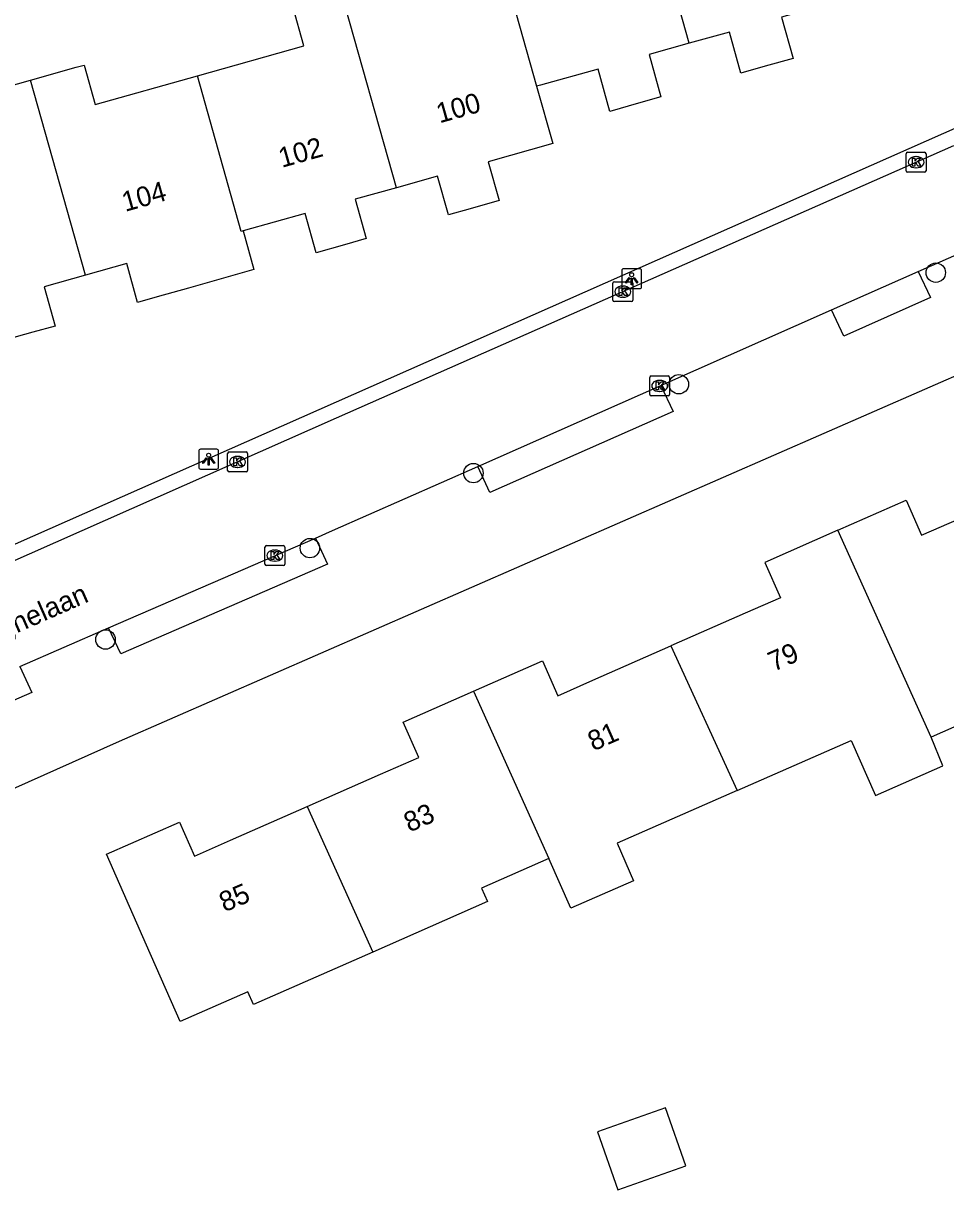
# Model space of a CAD drawing. Extents: x 158461 to 159795, y 387220 to 388672.
# Drawn here: x 159610.6 to 159657, y 387874.2 to 387932.9 of the extents above; entities that cross this region are included whole.
import ezdxf

# ---------------------------------------------------------------- set-up
doc = ezdxf.new("R2010")
doc.units = 0
for name, color, linetype in [('IMGEO_Boom', 7, 'Continuous'), ('IMGEO_Kolk', 7, 'Continuous'), ('IMGEO_Lichtpunt', 7, 'Continuous'), ('IMGEO_Openbare_ruimte_label', 7, 'Continuous'), ('IMGEO_Pand', 7, 'Continuous'), ('IMGEO_Pand_nummerreeks', 7, 'Continuous'), ('IMGEO_Rijbaan_lokaal_open', 7, 'Continuous'), ('IMGEO_Voetpad_open', 7, 'Continuous')]:
    doc.layers.add(name, color=color, linetype=linetype)

msp = doc.modelspace()

# ---------------------------------------------------------------- linework, layer by layer
at = {"layer": 'IMGEO_Boom'}
for centre in [(159656.5, 387920.322), (159643.582, 387914.711), (159633.256, 387910.242), (159625.038, 387906.472), (159614.762, 387901.876)]:
    msp.add_circle(centre, 0.489, dxfattribs=at)
at = {"layer": 'IMGEO_Kolk'}
for p, q in [((159655.007, 387925.45), (159655.007, 387926.302)), ((159655.082, 387926.376), (159655.934, 387926.376)), ((159655.495, 387926.156), (159655.52, 387926.156)), ((159656.008, 387926.302), (159656.008, 387925.45)), ((159655.934, 387925.376), (159655.082, 387925.376)), ((159655.518, 387925.596), (159655.493, 387925.596)), ((159640.267, 387918.94), (159640.267, 387919.792)), ((159640.342, 387919.866), (159641.194, 387919.866)), ((159640.755, 387919.646), (159640.78, 387919.646)), ((159641.268, 387919.792), (159641.268, 387918.94)), ((159640.778, 387919.086), (159640.753, 387919.086)), ((159641.194, 387918.866), (159640.342, 387918.866)), ((159642.119, 387914.201), (159642.119, 387915.053)), ((159642.194, 387915.127), (159643.046, 387915.127)), ((159642.607, 387914.907), (159642.632, 387914.907)), ((159643.12, 387915.053), (159643.12, 387914.201)), ((159642.63, 387914.347), (159642.605, 387914.347)), ((159643.046, 387914.127), (159642.194, 387914.127)), ((159620.974, 387911.306), (159621.826, 387911.306)), ((159620.899, 387910.38), (159620.899, 387911.232)), ((159621.387, 387911.086), (159621.412, 387911.086)), ((159621.9, 387911.232), (159621.9, 387910.38)), ((159621.826, 387910.306), (159620.974, 387910.306)), ((159621.41, 387910.526), (159621.385, 387910.526)), ((159622.849, 387906.594), (159623.701, 387906.594)), ((159622.774, 387905.668), (159622.774, 387906.52)), ((159623.262, 387906.374), (159623.287, 387906.374)), ((159623.775, 387906.52), (159623.775, 387905.668)), ((159623.701, 387905.594), (159622.849, 387905.594)), ((159623.285, 387905.814), (159623.26, 387905.814))]:
    msp.add_line(p, q, dxfattribs=at)
for points in [[(159655.007, 387925.45), (159655.007, 387926.302)], [(159655.082, 387926.376), (159655.934, 387926.376)], [(159655.328, 387926.076), (159655.451, 387926.076), (159655.451, 387925.925), (159655.581, 387926.076), (159655.745, 387926.076), (159655.599, 387925.925), (159655.752, 387925.676), (159655.6, 387925.676), (159655.515, 387925.84), (159655.451, 387925.773), (159655.451, 387925.676), (159655.328, 387925.676), (159655.328, 387926.076)], [(159656.008, 387926.302), (159656.008, 387925.45)], [(159655.934, 387925.376), (159655.082, 387925.376)], [(159640.267, 387918.94), (159640.267, 387919.792)], [(159640.342, 387919.866), (159641.194, 387919.866)], [(159640.588, 387919.566), (159640.711, 387919.566), (159640.711, 387919.415), (159640.841, 387919.566), (159641.005, 387919.566), (159640.859, 387919.415), (159641.012, 387919.166), (159640.86, 387919.166), (159640.775, 387919.33), (159640.711, 387919.263), (159640.711, 387919.166), (159640.588, 387919.166), (159640.588, 387919.566)], [(159641.268, 387919.792), (159641.268, 387918.94)], [(159641.194, 387918.866), (159640.342, 387918.866)], [(159642.119, 387914.201), (159642.119, 387915.053)], [(159642.194, 387915.127), (159643.046, 387915.127)], [(159642.44, 387914.827), (159642.563, 387914.827), (159642.563, 387914.676), (159642.693, 387914.827), (159642.857, 387914.827), (159642.711, 387914.676), (159642.864, 387914.427), (159642.712, 387914.427), (159642.627, 387914.591), (159642.563, 387914.524), (159642.563, 387914.427), (159642.44, 387914.427), (159642.44, 387914.827)], [(159643.12, 387915.053), (159643.12, 387914.201)], [(159643.046, 387914.127), (159642.194, 387914.127)], [(159620.974, 387911.306), (159621.826, 387911.306)], [(159620.899, 387910.38), (159620.899, 387911.232)], [(159621.22, 387911.006), (159621.343, 387911.006), (159621.343, 387910.855), (159621.473, 387911.006), (159621.637, 387911.006), (159621.491, 387910.855), (159621.644, 387910.606), (159621.492, 387910.606), (159621.407, 387910.77), (159621.343, 387910.703), (159621.343, 387910.606), (159621.22, 387910.606), (159621.22, 387911.006)], [(159621.9, 387911.232), (159621.9, 387910.38)], [(159621.826, 387910.306), (159620.974, 387910.306)], [(159622.849, 387906.594), (159623.701, 387906.594)], [(159622.774, 387905.668), (159622.774, 387906.52)], [(159623.095, 387906.294), (159623.218, 387906.294), (159623.218, 387906.143), (159623.348, 387906.294), (159623.512, 387906.294), (159623.366, 387906.143), (159623.519, 387905.894), (159623.367, 387905.894), (159623.282, 387906.058), (159623.218, 387905.991), (159623.218, 387905.894), (159623.095, 387905.894), (159623.095, 387906.294)], [(159623.775, 387906.52), (159623.775, 387905.668)], [(159623.701, 387905.594), (159622.849, 387905.594)]]:
    msp.add_lwpolyline(points, dxfattribs=at)
for centre, start, end in [((159655.084, 387926.3), 91.55205, 178.44795), ((159655.084, 387926.3), 91.55205, 178.44795), ((159655.932, 387926.3), 1.55205, 88.44795), ((159655.932, 387926.3), 1.55205, 88.44795), ((159655.084, 387925.452), 181.55205, 268.44795), ((159655.084, 387925.452), 181.55205, 268.44795), ((159655.932, 387925.452), 271.55205, 358.44795), ((159655.932, 387925.452), 271.55205, 358.44795), ((159640.344, 387919.79), 91.55205, 178.44795), ((159640.344, 387919.79), 91.55205, 178.44795), ((159641.192, 387919.79), 1.55205, 88.44795), ((159641.192, 387919.79), 1.55205, 88.44795), ((159640.344, 387918.942), 181.55205, 268.44795), ((159640.344, 387918.942), 181.55205, 268.44795), ((159641.192, 387918.942), 271.55205, 358.44795), ((159641.192, 387918.942), 271.55205, 358.44795), ((159642.196, 387915.051), 91.55205, 178.44795), ((159642.196, 387915.051), 91.55205, 178.44795), ((159643.044, 387915.051), 1.55205, 88.44795), ((159643.044, 387915.051), 1.55205, 88.44795), ((159642.196, 387914.203), 181.55205, 268.44795), ((159642.196, 387914.203), 181.55205, 268.44795), ((159643.044, 387914.203), 271.55205, 358.44795), ((159643.044, 387914.203), 271.55205, 358.44795), ((159620.976, 387911.23), 91.55205, 178.44795), ((159620.976, 387911.23), 91.55205, 178.44795), ((159621.824, 387911.23), 1.55205, 88.44795), ((159621.824, 387911.23), 1.55205, 88.44795), ((159620.976, 387910.382), 181.55205, 268.44795), ((159620.976, 387910.382), 181.55205, 268.44795), ((159621.824, 387910.382), 271.55205, 358.44795), ((159621.824, 387910.382), 271.55205, 358.44795), ((159622.851, 387906.518), 91.55205, 178.44795), ((159622.851, 387906.518), 91.55205, 178.44795), ((159623.699, 387906.518), 1.55205, 88.44795), ((159623.699, 387906.518), 1.55205, 88.44795), ((159622.851, 387905.67), 181.55205, 268.44795), ((159622.851, 387905.67), 181.55205, 268.44795), ((159623.699, 387905.67), 271.55205, 358.44795), ((159623.699, 387905.67), 271.55205, 358.44795)]:
    msp.add_arc(centre, 0.0765, start, end, dxfattribs=at)
for centre, major_axis, ratio, start_param, end_param in [((159655.494, 387925.876), (-0.387, 0.002), 0.722429, 4.712389, 7.853982), ((159655.519, 387925.876), (-0.39, 0.002), 0.717154, 1.570796, 4.712389), ((159640.754, 387919.366), (-0.387, 0.002), 0.722429, 4.712389, 7.853982), ((159640.779, 387919.366), (-0.39, 0.002), 0.717154, 1.570796, 4.712389), ((159642.606, 387914.627), (-0.387, 0.002), 0.722429, 4.712389, 7.853982), ((159642.631, 387914.627), (-0.39, 0.002), 0.717154, 1.570796, 4.712389), ((159621.386, 387910.806), (-0.387, 0.002), 0.722429, 4.712389, 7.853982), ((159621.411, 387910.806), (-0.39, 0.002), 0.717154, 1.570796, 4.712389), ((159623.261, 387906.094), (-0.387, 0.002), 0.722429, 4.712389, 7.853982), ((159623.286, 387906.094), (-0.39, 0.002), 0.717154, 1.570796, 4.712389)]:
    msp.add_ellipse(centre, major_axis=major_axis, ratio=ratio, start_param=start_param, end_param=end_param, dxfattribs=at)
at = {"layer": 'IMGEO_Lichtpunt'}
for p, q in [((159640.712, 387920.421), (159640.712, 387919.614)), ((159640.712, 387920.421), (159640.712, 387919.614)), ((159641.614, 387920.516), (159640.806, 387920.516)), ((159641.614, 387920.516), (159640.806, 387920.516)), ((159641.708, 387919.614), (159641.708, 387920.421)), ((159641.708, 387919.614), (159641.708, 387920.421)), ((159640.806, 387919.52), (159641.614, 387919.52)), ((159640.806, 387919.52), (159641.614, 387919.52)), ((159619.449, 387911.345), (159619.449, 387910.538)), ((159619.449, 387911.345), (159619.449, 387910.538)), ((159620.351, 387911.44), (159619.543, 387911.44)), ((159620.351, 387911.44), (159619.543, 387911.44)), ((159620.445, 387910.538), (159620.445, 387911.345)), ((159620.445, 387910.538), (159620.445, 387911.345)), ((159619.543, 387910.444), (159620.351, 387910.444)), ((159619.543, 387910.444), (159620.351, 387910.444))]:
    msp.add_line(p, q, dxfattribs=at)
for points in [[(159641.086, 387920.085), (159641.125, 387920.057), (159640.937, 387919.795), (159640.899, 387919.822), (159641.086, 387920.085)], [(159641.298, 387920.057), (159641.336, 387920.084), (159641.523, 387919.822), (159641.484, 387919.794), (159641.298, 387920.057)], [(159641.188, 387920.037), (159641.235, 387920.037), (159641.235, 387919.715), (159641.188, 387919.715), (159641.188, 387920.037)], [(159619.823, 387911.009), (159619.862, 387910.981), (159619.674, 387910.719), (159619.636, 387910.746), (159619.823, 387911.009)], [(159619.925, 387910.961), (159619.972, 387910.961), (159619.972, 387910.639), (159619.925, 387910.639), (159619.925, 387910.961)], [(159620.035, 387910.981), (159620.073, 387911.008), (159620.26, 387910.746), (159620.221, 387910.718), (159620.035, 387910.981)]]:
    msp.add_lwpolyline(points, dxfattribs=at)
for centre in [(159641.211, 387920.219), (159619.948, 387911.143)]:
    msp.add_circle(centre, 0.0994, dxfattribs=at)
for centre, start, end in [((159640.806, 387920.421), 90, 180), ((159640.806, 387920.421), 90, 180), ((159641.614, 387920.421), 0, 90), ((159641.614, 387920.421), 0, 90), ((159640.806, 387919.614), 180, 270), ((159640.806, 387919.614), 180, 270), ((159641.614, 387919.614), 270, 0), ((159641.614, 387919.614), 270, 360), ((159619.543, 387911.345), 90, 180), ((159619.543, 387911.345), 90, 180), ((159620.351, 387911.345), 0, 90), ((159620.351, 387911.345), 0, 90), ((159619.543, 387910.538), 180, 270), ((159619.543, 387910.538), 180, 270), ((159620.351, 387910.538), 270, 0), ((159620.351, 387910.538), 270, 360)]:
    msp.add_arc(centre, 0.0946, start, end, dxfattribs=at)
at = {"layer": 'IMGEO_Pand'}
for points in [[(159644.105, 387931.854), (159641.313, 387941.777)], [(159619.383, 387930.221), (159624.732, 387931.727), (159624.176, 387933.703), (159626.621, 387934.391)], [(159629.382, 387924.594), (159626.621, 387934.391)], [(159635.051, 387934.591), (159636.432, 387929.693)], [(159651.932, 387934.068), (159648.75, 387933.172), (159649.334, 387931.098), (159647.926, 387930.702), (159646.707, 387930.359), (159646.126, 387932.423), (159644.105, 387931.854)], [(159644.105, 387931.854), (159642.087, 387931.286), (159642.686, 387929.156), (159641.552, 387928.837), (159640.121, 387928.434), (159639.522, 387930.563), (159636.627, 387929.748), (159636.432, 387929.693)], [(159610.99, 387930.001), (159613.294, 387930.65), (159613.685, 387930.76), (159614.244, 387928.775), (159619.383, 387930.221)], [(159621.678, 387922.421), (159621.588, 387922.396), (159619.383, 387930.221)], [(159613.752, 387920.198), (159611.676, 387919.614), (159612.232, 387917.639), (159611.104, 387917.322), (159609.735, 387916.937), (159604.791, 387915.544), (159603.967, 387918.471), (159605.482, 387918.897), (159603.538, 387925.807), (159609.028, 387927.353), (159608.481, 387929.295), (159610.99, 387930.001)], [(159613.752, 387920.198), (159610.99, 387930.001)], [(159636.432, 387929.693), (159637.243, 387926.814), (159634.005, 387925.903), (159634.555, 387923.952), (159633.085, 387923.538), (159631.997, 387923.231), (159631.449, 387925.176), (159629.382, 387924.594)], [(159629.382, 387924.594), (159627.317, 387924.013), (159627.873, 387922.036), (159626.783, 387921.729), (159625.346, 387921.325), (159624.791, 387923.298), (159621.678, 387922.421)], [(159621.678, 387922.421), (159622.226, 387920.473), (159618.934, 387919.547), (159617.359, 387919.104), (159616.379, 387918.828), (159615.829, 387920.783), (159613.752, 387920.198)], [(159651.571, 387907.365), (159655.009, 387908.877), (159655.784, 387907.116), (159657.676, 387907.948), (159661.557, 387909.655), (159664.798, 387902.287), (159660.222, 387900.274), (159658.832, 387899.663), (159659.412, 387898.349), (159656.272, 387896.968)], [(159651.571, 387907.365), (159647.906, 387905.753), (159648.689, 387903.973), (159646.92, 387903.195), (159643.187, 387901.553)], [(159656.272, 387896.968), (159651.571, 387907.365)], [(159633.262, 387899.282), (159636.722, 387900.804), (159637.494, 387899.049), (159639.261, 387899.826), (159643.187, 387901.553)], [(159643.187, 387901.553), (159646.507, 387894.281)], [(159624.898, 387893.479), (159628.591, 387895.103), (159630.509, 387895.947), (159629.726, 387897.726), (159633.262, 387899.282)], [(159633.262, 387899.282), (159637.046, 387890.857)], [(159646.507, 387894.281), (159652.238, 387896.802), (159653.465, 387894.024), (159656.857, 387895.516), (159656.272, 387896.968)], [(159646.507, 387894.281), (159640.475, 387891.628), (159641.302, 387889.743), (159638.151, 387888.361), (159637.046, 387890.857)], [(159628.196, 387886.159), (159622.203, 387883.523), (159621.923, 387884.158), (159618.518, 387882.661), (159616.826, 387886.508), (159614.813, 387891.084), (159618.477, 387892.695), (159619.229, 387890.985), (159621.049, 387891.786), (159624.898, 387893.479)], [(159624.898, 387893.479), (159628.196, 387886.159)], [(159637.046, 387890.857), (159633.669, 387889.371), (159633.965, 387888.697), (159628.196, 387886.159)], [(159639.498, 387877.125), (159640.518, 387874.209), (159643.938, 387875.405), (159642.918, 387878.321), (159639.498, 387877.125)]]:
    msp.add_lwpolyline(points, dxfattribs=at)
at = {"layer": 'IMGEO_Rijbaan_lokaal_open'}
for points in [[(159657.385, 387926.706), (159626.351, 387912.999), (159607.091, 387904.47), (159598.127, 387900.501)], [(159655.62, 387920.375), (159659.615, 387922.142)], [(159651.262, 387918.448), (159655.62, 387920.375)], [(159642.686, 387914.655), (159651.262, 387918.448)], [(159633.471, 387910.58), (159642.686, 387914.655)], [(159625.311, 387906.978), (159626.165, 387907.349), (159633.471, 387910.58)], [(159614.917, 387902.46), (159625.311, 387906.978)], [(159610.453, 387900.52), (159614.917, 387902.46)]]:
    msp.add_lwpolyline(points, dxfattribs=at)
at = {"layer": 'IMGEO_Voetpad_open'}
for points in [[(159606.579, 387905.072), (159662.277, 387929.722), (159662.726, 387929.849), (159662.808, 387929.675), (159669.109, 387931.514), (159669.706, 387929.67), (159672.689, 387930.509)], [(159655.62, 387920.375), (159656.24, 387919.066), (159651.875, 387917.136), (159651.262, 387918.448)], [(159596.208, 387888.17), (159615.46, 387896.763), (159658.474, 387915.578)], [(159642.686, 387914.655), (159643.298, 387913.343), (159634.084, 387909.268), (159633.471, 387910.58)], [(159625.311, 387906.978), (159625.924, 387905.665), (159615.529, 387901.148), (159614.917, 387902.46)], [(159610.453, 387900.52), (159611.065, 387899.208), (159598.736, 387893.849), (159598.053, 387895.311)]]:
    msp.add_lwpolyline(points, dxfattribs=at)

# ---------------------------------------------------------------- texts
at = {"layer": 'IMGEO_Openbare_ruimte_label'}
msp.add_text('Dordognelaan', height=1, rotation=23.77048, dxfattribs=at).set_placement((159606.29, 387900.417))
at = {"layer": 'IMGEO_Pand_nummerreeks'}
for s, rotation, p in [('100', 15.75634, (159631.556, 387927.828)), ('102', 15.75634, (159623.625, 387925.59)), ('104', 15.6704, (159615.75, 387923.376)), ('79', 23.79964, (159648.347, 387900.244)), ('81', 23.82253, (159639.287, 387896.246)), ('83', 23.82253, (159630.039, 387892.163)), ('85', 22.98871, (159620.746, 387888.153))]:
    msp.add_text(s, height=1, rotation=rotation, dxfattribs=at).set_placement(p)

doc.saveas('drawing.dxf')
